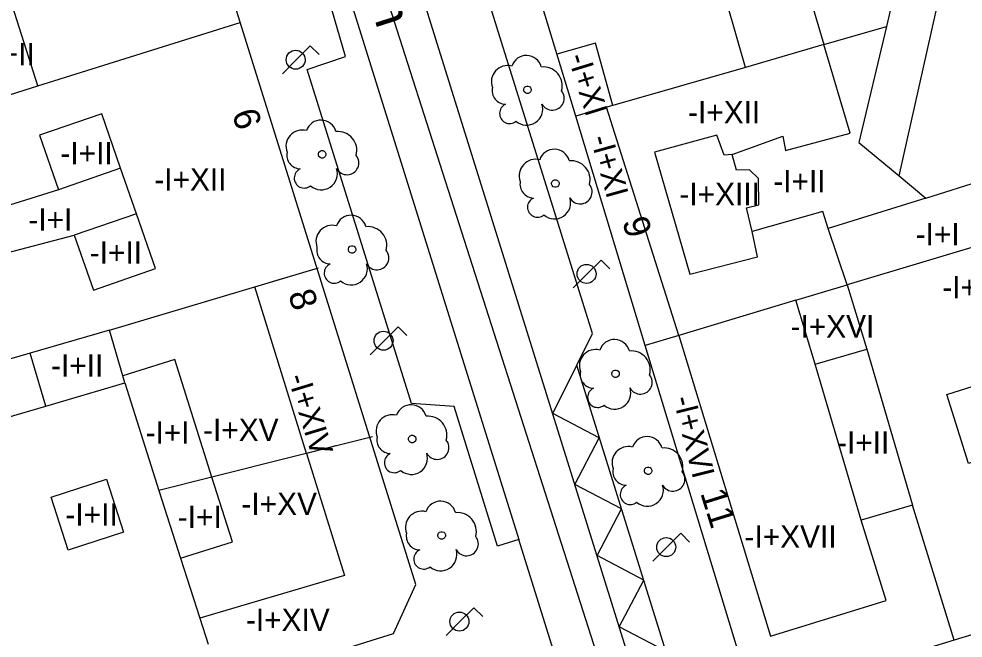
# Model space of a CAD drawing. Extents: x 282771 to 285132, y 4823109 to 4825496.
# Drawn here: x 284914.3 to 284977.7, y 4823908.2 to 4823949.7 of the extents above; entities that cross this region are included whole.
import ezdxf

# ---------------------------------------------------------------- set-up
doc = ezdxf.new("R2010")
doc.units = 0
for name, color, linetype in [('ACERA-BORDILLO', 7, 'Continuous'), ('ARBOL', 7, 'Continuous'), ('CALLE-EJE', 7, 'Continuous'), ('CALLE-TEXTO', 7, 'Continuous'), ('CARGA_DESCARGA', 7, 'Continuous'), ('EDIFICIO', 7, 'Continuous'), ('FAROLA', 7, 'Continuous'), ('INTERIOR-EDIFICIO', 7, 'Continuous'), ('MEDIANERA', 7, 'Continuous'), ('NUM-PORTAL', 7, 'Continuous'), ('SENAL-VIARIA', 7, 'Continuous'), ('TXT-ALTURA-EDIFICIO', 7, 'Continuous')]:
    doc.layers.add(name, color=color, linetype=linetype)

msp = doc.modelspace()

# ---------------------------------------------------------------- linework, layer by layer
at = {"layer": 'ACERA-BORDILLO'}
for points in [[(285016.121, 4823914.704), (284974.158, 4823901.948), (284962.775, 4823898.293), (284960.836, 4823898.465), (284958.957, 4823899.314), (284957.476, 4823900.749), (284956.602, 4823902.488), (284955.327, 4823906.573), (284957.713, 4823907.318), (284951.722, 4823926.501), (284952.786, 4823928.629), (284937.838, 4823976.495), (284933.357, 4823976.922), (284932.224, 4823980.549), (284932.293, 4823981.312), (284932.88, 4823981.802), (284935.887, 4823982.741), (284934.025, 4823988.703), (284931.018, 4823987.764), (284930.256, 4823987.833), (284929.766, 4823988.42), (284927.46, 4823995.802), (284930.978, 4823998.486), (284922.691, 4824024.995)], [(284951.793, 4823902.12), (284947.83, 4823914.809), (284946.399, 4823914.362), (284943.504, 4823923.727), (284940.63, 4823923.949), (284933.632, 4823946.354), (284936.207, 4823947.232), (284934.567, 4823952.862)]]:
    msp.add_lwpolyline(points, dxfattribs=at)
at = {"layer": 'ARBOL'}
for centre, major_axis, start_param, end_param in [((284948.348, 4823946.251), (0.574, 0.866), 5.570611, 8.11429), ((284947.088, 4823945.521), (0.606, 0.914), 0.330949, 2.51478), ((284949.478, 4823945.251), (0.703, 1.061), 5.036373, 6.969614), ((284946.978, 4823944.951), (-0.517, -0.78), 5.098616, 6.835801), ((284950.088, 4823944.421), (-0.44, -0.664), 5.803092, 9.119716), ((284947.218, 4823943.401), (-0.371, -0.56), 4.141089, 7.557323), ((284948.358, 4823943.701), (-0.6, -0.905), 6.152018, 8.752096), ((284934.558, 4823941.918), (0.574, 0.865), 5.571152, 8.114831), ((284933.298, 4823941.188), (0.606, 0.914), 0.331491, 2.515321), ((284935.688, 4823940.918), (0.703, 1.06), 5.036915, 6.970155), ((284950.222, 4823939.959), (0.574, 0.866), 5.57079, 8.114469), ((284933.188, 4823940.618), (-0.517, -0.779), 5.099157, 6.836342), ((284936.298, 4823940.088), (-0.441, -0.664), 5.803633, 9.120257), ((284948.962, 4823939.229), (0.606, 0.914), 0.331128, 2.514959), ((284933.428, 4823939.068), (-0.371, -0.56), 4.14163, 7.557864), ((284934.568, 4823939.368), (-0.6, -0.905), 6.152559, 8.752637), ((284951.352, 4823938.959), (0.703, 1.061), 5.036552, 6.969793), ((284948.852, 4823938.659), (-0.517, -0.78), 5.098795, 6.83598), ((284951.962, 4823938.129), (-0.44, -0.664), 5.803271, 9.119895), ((284950.232, 4823937.409), (-0.6, -0.905), 6.152197, 8.752275), ((284949.092, 4823937.109), (-0.371, -0.56), 4.141268, 7.557502), ((284936.571, 4823935.534), (0.574, 0.865), 5.571329, 8.115008), ((284935.311, 4823934.804), (0.606, 0.914), 0.331668, 2.515499), ((284937.701, 4823934.534), (0.704, 1.06), 5.037092, 6.970332), ((284935.201, 4823934.234), (-0.517, -0.779), 5.099335, 6.83652), ((284938.311, 4823933.704), (-0.441, -0.664), 5.80381, 9.120435), ((284935.441, 4823932.684), (-0.372, -0.56), 4.141808, 7.558041), ((284936.581, 4823932.984), (-0.6, -0.904), 6.152737, 8.752815), ((284954.26, 4823927.194), (0.574, 0.865), 5.571144, 8.114823), ((284953, 4823926.464), (0.606, 0.914), 0.331483, 2.515313), ((284955.39, 4823926.194), (0.703, 1.06), 5.036907, 6.970147), ((284952.89, 4823925.894), (-0.517, -0.779), 5.099149, 6.836335), ((284956, 4823925.364), (-0.441, -0.664), 5.803625, 9.120249), ((284953.13, 4823924.344), (-0.371, -0.56), 4.141622, 7.557856), ((284954.27, 4823924.644), (-0.6, -0.905), 6.152551, 8.752629), ((284940.609, 4823922.815), (0.575, 0.865), 5.571685, 8.115364), ((284939.349, 4823922.085), (0.607, 0.914), 0.332024, 2.515854), ((284941.739, 4823921.815), (0.704, 1.06), 5.037448, 6.970688), ((284939.239, 4823921.515), (-0.518, -0.779), 5.09969, 6.836876), ((284942.349, 4823920.985), (-0.441, -0.664), 5.804166, 9.12079), ((284956.45, 4823920.682), (0.574, 0.865), 5.571321, 8.115), ((284955.19, 4823919.952), (0.606, 0.914), 0.33166, 2.515491), ((284957.58, 4823919.682), (0.704, 1.06), 5.037084, 6.970324), ((284939.479, 4823919.965), (-0.372, -0.56), 4.142163, 7.558397), ((284940.619, 4823920.265), (-0.601, -0.904), 6.153092, 8.75317), ((284955.08, 4823919.382), (-0.517, -0.779), 5.099327, 6.836512), ((284958.19, 4823918.852), (-0.441, -0.664), 5.803802, 9.120427), ((284955.32, 4823917.832), (-0.372, -0.56), 4.1418, 7.558033), ((284956.46, 4823918.132), (-0.6, -0.904), 6.152729, 8.752807), ((284942.583, 4823916.346), (0.575, 0.865), 5.571865, 8.115544), ((284941.323, 4823915.616), (0.607, 0.914), 0.332204, 2.516034), ((284943.713, 4823915.346), (0.704, 1.06), 5.037628, 6.970868), ((284941.213, 4823915.046), (-0.518, -0.779), 5.09987, 6.837055), ((284944.323, 4823914.516), (-0.441, -0.664), 5.804346, 9.12097), ((284941.453, 4823913.496), (-0.372, -0.56), 4.142343, 7.558577), ((284942.593, 4823913.796), (-0.601, -0.904), 6.153272, 8.75335)]:
    msp.add_ellipse(centre, major_axis=major_axis, ratio=0.999978, start_param=start_param, end_param=end_param, dxfattribs=at)
for centre in [(284948.418, 4823944.991), (284934.628, 4823940.658), (284950.292, 4823938.699), (284936.641, 4823934.274), (284954.33, 4823925.934), (284940.679, 4823921.555), (284956.52, 4823919.422), (284942.653, 4823915.086)]:
    msp.add_ellipse(centre, major_axis=(0.141, 0.212), ratio=0.999978, dxfattribs=at)
at = {"layer": 'CALLE-EJE'}
msp.add_lwpolyline([(284959.951, 4823885.69), (284932.057, 4823972.777)], dxfattribs=at)
at = {"layer": 'CARGA_DESCARGA'}
msp.add_lwpolyline([(284957.713, 4823907.318), (284954.581, 4823908.959), (284956.223, 4823912.091), (284953.091, 4823913.732), (284954.732, 4823916.863), (284951.6, 4823918.504), (284953.241, 4823921.636), (284950.11, 4823923.277), (284951.722, 4823926.501)], dxfattribs=at)
at = {"layer": 'EDIFICIO'}
for points in [[(284993.218, 4823912.947), (284977.078, 4823908.047), (284965.918, 4823904.667), (284962.808, 4823906.487), (284956.328, 4823927.837), (284951.658, 4823943.227), (284947.138, 4823958.077), (284942.478, 4823973.407), (284971.338, 4823982.218), (284963.159, 4824009.718), (284934.528, 4824000.188), (284928.689, 4824018.748), (284924.059, 4824033.508), (284925.889, 4824037.148), (284953.573, 4824046.162), (284952.624, 4824049.404), (284978.603, 4824056.507), (284987.449, 4824027.428), (284994.809, 4824003.878), (284998.168, 4823993.048), (285001.208, 4823983.278), (285004.118, 4823973.918), (285011.868, 4823949.008)], [(284900.914, 4823896.472), (284939.433, 4823908.51), (284940.916, 4823911.79), (284916.556, 4823989.795), (284902.908, 4823985.797), (284891.078, 4823982.087), (284885.758, 4823980.417), (284872.578, 4823976.297), (284877.718, 4823960.107), (284880.138, 4823952.506), (284883.888, 4823940.736), (284885.268, 4823936.386), (284890.388, 4823920.296), (284891.078, 4823918.126), (284897.392, 4823898.305), (284900.914, 4823896.472)]]:
    msp.add_lwpolyline(points, dxfattribs=at)
at = {"layer": 'FAROLA'}
for p, q in [((284933.834, 4823947.938), (284932.894, 4823947.008)), ((284934.424, 4823947.348), (284933.834, 4823947.938)), ((284932.894, 4823947.008), (284931.964, 4823946.068)), ((284953.366, 4823933.565), (284952.426, 4823932.635)), ((284953.956, 4823932.975), (284953.366, 4823933.565)), ((284952.426, 4823932.635), (284951.496, 4823931.695)), ((284939.731, 4823929.082), (284938.791, 4823928.152)), ((284940.321, 4823928.492), (284939.731, 4823929.082)), ((284938.791, 4823928.152), (284937.861, 4823927.211)), ((284958.712, 4823915.229), (284957.772, 4823914.299)), ((284959.302, 4823914.639), (284958.712, 4823915.229)), ((284957.772, 4823914.299), (284956.842, 4823913.359)), ((284944.826, 4823910.234), (284943.886, 4823909.304)), ((284945.416, 4823909.644), (284944.826, 4823910.234)), ((284943.886, 4823909.304), (284942.956, 4823908.364))]:
    msp.add_line(p, q, dxfattribs=at)
for centre, major_axis in [((284932.854, 4823947.008), (0.352, 0.531)), ((284952.386, 4823932.635), (0.352, 0.531)), ((284938.751, 4823928.152), (0.353, 0.531)), ((284957.732, 4823914.299), (0.353, 0.531)), ((284943.846, 4823909.304), (0.353, 0.531))]:
    msp.add_ellipse(centre, major_axis=major_axis, ratio=0.999978, dxfattribs=at)
at = {"layer": 'INTERIOR-EDIFICIO'}
for points in [[(284985.578, 4823936.597), (284969.878, 4823931.897), (284968.608, 4823935.677), (284968.258, 4823936.827), (284963.498, 4823935.477), (284963.128, 4823937.077), (284963.948, 4823937.277), (284963.928, 4823939.037), (284963.318, 4823939.627), (284962.458, 4823939.597), (284962.168, 4823940.657), (284965.568, 4823941.877), (284965.748, 4823940.927), (284970.078, 4823942.077), (284968.308, 4823948.027), (284963.068, 4823946.487), (284961.238, 4823952.817)], [(284911.298, 4823950.947), (284913.208, 4823944.527), (284915.528, 4823945.257), (284913.528, 4823951.607), (284911.298, 4823950.947)], [(284913.038, 4823933.927), (284917.988, 4823935.227), (284919.278, 4823931.547), (284923.448, 4823932.997), (284922.158, 4823936.677), (284921.098, 4823939.727), (284919.838, 4823943.387), (284915.658, 4823941.937), (284916.918, 4823938.277), (284912.118, 4823936.777)], [(284910.828, 4823922.246), (284916.068, 4823923.767), (284921.388, 4823925.317), (284923.668, 4823918.097), (284925.118, 4823913.557), (284928.608, 4823914.657), (284927.228, 4823918.987), (284924.728, 4823926.887), (284921.248, 4823925.787), (284920.358, 4823928.867), (284915.028, 4823927.317), (284912.078, 4823926.467)], [(284974.268, 4823917.117), (284970.828, 4823916.107), (284967.728, 4823926.577), (284971.198, 4823927.577), (284974.268, 4823917.117)], [(284978.038, 4823919.907), (284976.578, 4823924.537), (284984.428, 4823927.027), (284985.888, 4823922.397), (284978.038, 4823919.907)], [(284916.428, 4823917.656), (284920.148, 4823918.867), (284921.298, 4823915.307), (284917.578, 4823914.106), (284916.428, 4823917.656)]]:
    msp.add_lwpolyline(points, dxfattribs=at)
at = {"layer": 'MEDIANERA'}
for p, q in [((284976.718, 4823967.078), (284972.518, 4823949.247)), ((284973.388, 4823939.207), (284978.738, 4823963.108)), ((284915.528, 4823945.257), (284929.131, 4823949.516)), ((284963.068, 4823946.487), (284954.148, 4823943.937)), ((284953.718, 4823943.817), (284951.658, 4823943.227)), ((284954.148, 4823943.937), (284953.718, 4823943.817)), ((284958.578, 4823928.507), (284953.718, 4823943.817)), ((284975.168, 4823937.727), (284984.288, 4823940.587)), ((284921.098, 4823939.727), (284916.918, 4823938.277)), ((284973.388, 4823939.207), (284975.168, 4823937.727)), ((284975.168, 4823937.727), (284968.608, 4823935.677)), ((284922.158, 4823936.677), (284917.988, 4823935.227)), ((284920.358, 4823928.867), (284934.387, 4823933.035)), ((284966.448, 4823930.867), (284958.578, 4823928.507)), ((284967.728, 4823926.577), (284966.448, 4823930.867)), ((284958.578, 4823928.507), (284956.328, 4823927.837)), ((284916.068, 4823923.767), (284915.028, 4823927.317)), ((284921.388, 4823925.317), (284921.248, 4823925.787)), ((284935.548, 4823921.087), (284933.588, 4823920.587)), ((284977.078, 4823908.047), (284974.268, 4823917.117)), ((284925.118, 4823913.557), (284926.408, 4823909.536)), ((284926.408, 4823909.536), (284926.977, 4823907.786))]:
    msp.add_line(p, q, dxfattribs=at)
for points in [[(284963.838, 4823963.157), (284968.308, 4823948.027), (284972.518, 4823949.247)], [(284972.518, 4823949.247), (284970.678, 4823941.457), (284973.388, 4823939.207)], [(284954.148, 4823943.937), (284952.988, 4823948.127), (284950.398, 4823947.377)], [(284962.168, 4823940.657), (284961.618, 4823940.597), (284961.128, 4823941.947), (284956.958, 4823940.807), (284959.328, 4823932.607), (284963.868, 4823933.787), (284963.498, 4823935.477)], [(284933.588, 4823920.587), (284930.118, 4823931.767), (284931.978, 4823932.317)], [(284966.448, 4823930.867), (284969.878, 4823931.897), (284971.198, 4823927.577)], [(284958.578, 4823928.507), (284964.748, 4823908.317), (284972.508, 4823910.727), (284970.828, 4823916.107)], [(284938.003, 4823921.698), (284927.228, 4823918.987), (284923.668, 4823918.097)], [(284933.588, 4823920.587), (284936.138, 4823912.387), (284926.408, 4823909.536)]]:
    msp.add_lwpolyline(points, dxfattribs=at)
at = {"layer": 'SENAL-VIARIA'}
for p, q in [((284925.843, 4823985.263), (284947.831, 4823914.809)), ((284955.327, 4823906.573), (284933.285, 4823977.153))]:
    msp.add_line(p, q, dxfattribs=at)

# ---------------------------------------------------------------- texts
at = {"layer": 'CALLE-TEXTO'}
msp.add_text('Calle Alfredo Truán', height=2.5, rotation=287.76053, dxfattribs=at).set_placement((284929.583, 4823976.432))
at = {"layer": 'NUM-PORTAL'}
for s, p in [('6', (284928.559, 4823943.414)), ('9', (284954.759, 4823936.164)), ('8', (284932.333, 4823931.295)), ('11', (284960.01, 4823917.933))]:
    msp.add_text(s, height=1.75, rotation=287.29941, dxfattribs=at).set_placement(p)
at = {"layer": 'TXT-ALTURA-EDIFICIO'}
for s, rotation, p in [('-I+II', 0.0006, (284911.824, 4823946.627)), ('-I+XI', 287.16852, (284951.123, 4823947.206)), ('-I+XII', 0.0006, (284959.199, 4823942.737)), ('-I+XI', 285.5741, (284952.632, 4823941.748)), ('-I+II', 0.0006, (284917.054, 4823939.987)), ('-I+XII', 0.0006, (284923.359, 4823938.227)), ('-I+II', 0.0006, (284964.924, 4823938.107)), ('-I+XIII', 0.0006, (284958.619, 4823937.247)), ('-I+I', 0.0006, (284914.904, 4823935.527)), ('-I+I', 0.0006, (284974.484, 4823934.557)), ('-I+II', 0.0006, (284919.024, 4823933.317)), ('-I+VIII', 0.0006, (284976.275, 4823930.997)), ('-I+XVI', 0.0006, (284966.081, 4823928.367)), ('-I+II', 0.0006, (284916.424, 4823925.747)), ('-I+XIV', 286.94192, (284932.307, 4823925.71)), ('-I+XVI', 284.02998, (284958.191, 4823924.272)), ('-I+I', 0.0006, (284922.774, 4823921.247)), ('-I+XV', 0.0006, (284926.632, 4823921.417)), ('-I+II', 0.0006, (284969.204, 4823920.577)), ('-I+XV', 0.0006, (284929.212, 4823916.457)), ('-I+II', 0.0006, (284917.394, 4823915.746)), ('-I+I', 0.0006, (284924.934, 4823915.577)), ('-I+XVII', 0.0006, (284962.991, 4823914.257)), ('-I+XIV', 0.0006, (284929.511, 4823908.672))]:
    msp.add_text(s, height=1.5, rotation=rotation, dxfattribs=at).set_placement(p)

doc.saveas('drawing.dxf')
